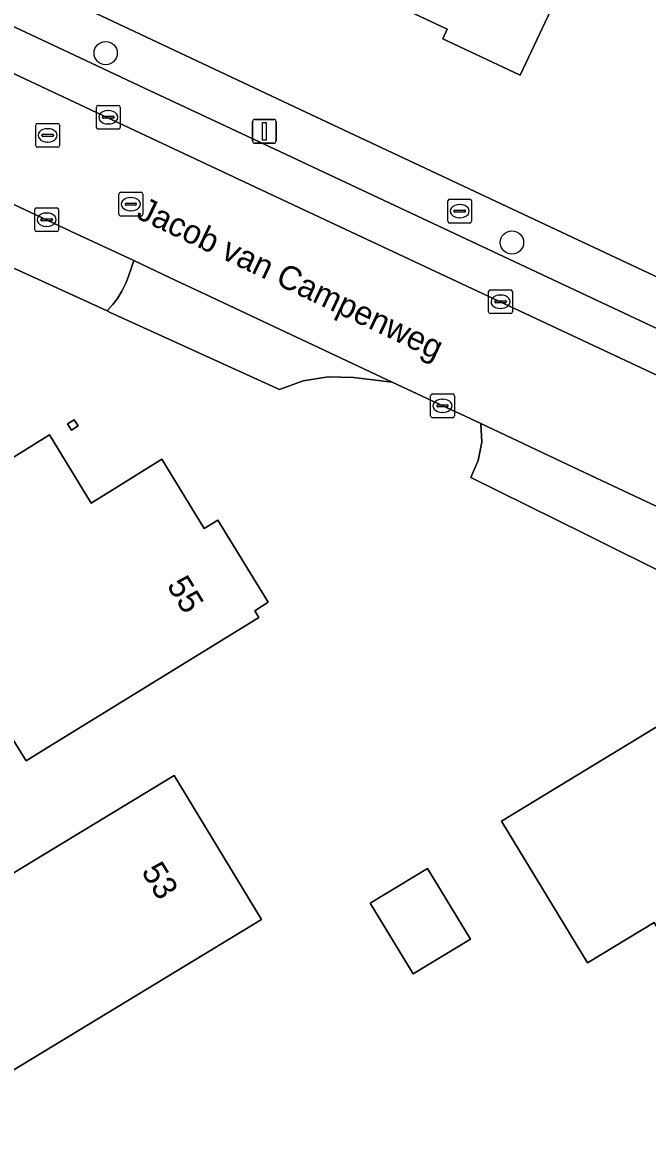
# Model space of a CAD drawing. Extents: x 158835 to 160077, y 386387 to 387778.
# Drawn here: x 159350.23 to 159376.47, y 386506.79 to 386554.02 of the extents above; entities that cross this region are included whole.
import ezdxf

# ---------------------------------------------------------------- set-up
doc = ezdxf.new("R2010")
doc.units = 0
for name, color, linetype in [('IMGEO_Berm_groen', 7, 'Continuous'), ('IMGEO_Boom', 7, 'Continuous'), ('IMGEO_Brandkraan', 7, 'Continuous'), ('IMGEO_Erf', 7, 'Continuous'), ('IMGEO_Kolk', 7, 'Continuous'), ('IMGEO_Lichtmast', 7, 'Continuous'), ('IMGEO_Muur', 7, 'Continuous'), ('IMGEO_Openbare_ruimte_label', 7, 'Continuous'), ('IMGEO_Pand', 7, 'Continuous'), ('IMGEO_Pand_nummerreeks', 7, 'Continuous'), ('IMGEO_Parkeervlak_open', 7, 'Continuous'), ('IMGEO_Rijbaan_lokaal_open', 7, 'Continuous'), ('IMGEO_Rioolput', 7, 'Continuous'), ('IMGEO_Voetpad_open', 7, 'Continuous')]:
    doc.layers.add(name, color=color, linetype=linetype)

msp = doc.modelspace()

# ---------------------------------------------------------------- linework, layer by layer
at = {"layer": 'IMGEO_Berm_groen'}
msp.add_lwpolyline([(159352.464, 386545.16), (159349.396, 386546.601), (159347.702, 386546.572), (159347.374, 386546.567), (159347.18, 386546.542), (159346.919, 386546.489), (159346.802, 386546.451), (159346.621, 386546.378), (159346.443, 386546.295), (159345.409, 386545.727), (159345.526, 386545.674), (159353.791, 386541.901), (159354.018, 386542.161), (159354.22, 386542.421), (159354.409, 386542.728), (159354.586, 386543.095), (159354.69, 386543.359), (159354.801, 386543.686), (159354.904, 386544.015)], close=True, dxfattribs=at)
at = {"layer": 'IMGEO_Boom'}
for centre in [(159353.726, 386552.735), (159370.783, 386544.779)]:
    msp.add_circle(centre, 0.489, dxfattribs=at)
at = {"layer": 'IMGEO_Brandkraan'}
for p, q in [((159368.09, 386545.67), (159368.09, 386546.522)), ((159368.165, 386546.596), (159369.017, 386546.596)), ((159368.578, 386546.376), (159368.603, 386546.376)), ((159369.091, 386546.522), (159369.091, 386545.67)), ((159368.349, 386546.09), (159368.349, 386546.102)), ((159368.787, 386546.053), (159368.389, 386546.053)), ((159368.392, 386546.139), (159368.79, 386546.139)), ((159368.601, 386545.816), (159368.576, 386545.816)), ((159368.833, 386546.102), (159368.833, 386546.09)), ((159369.017, 386545.596), (159368.165, 386545.596))]:
    msp.add_line(p, q, dxfattribs=at)
for points in [[(159368.09, 386545.67), (159368.09, 386546.522)], [(159368.165, 386546.596), (159369.017, 386546.596)], [(159369.091, 386546.522), (159369.091, 386545.67)], [(159369.017, 386545.596), (159368.165, 386545.596)]]:
    msp.add_lwpolyline(points, dxfattribs=at)
for centre, radius, start, end in [((159368.167, 386546.52), 0.0765, 91.552, 178.448), ((159368.167, 386546.52), 0.0765, 91.552, 178.448), ((159369.015, 386546.52), 0.0765, 1.552, 88.448), ((159369.015, 386546.52), 0.0765, 1.552, 88.448), ((159368.389, 386546.099), 0.0403, 85.8775, 175.7526), ((159368.386, 386546.089), 0.0366, 178.938, 274.7102), ((159368.79, 386546.096), 0.043, 264.8664, 352.4533), ((159368.794, 386546.101), 0.0386, 1.7309, 96.639), ((159368.167, 386545.672), 0.0765, 181.552, 268.448), ((159368.167, 386545.672), 0.0765, 181.552, 268.448), ((159369.015, 386545.672), 0.0765, 271.552, 358.448), ((159369.015, 386545.672), 0.0765, 271.552, 358.448)]:
    msp.add_arc(centre, radius, start, end, dxfattribs=at)
for centre, major_axis, ratio, start_param, end_param in [((159368.577, 386546.096), (-0.387, 0.002), 0.722429, 4.712389, 7.853982), ((159368.602, 386546.096), (-0.39, 0.002), 0.717154, 1.570796, 4.712389)]:
    msp.add_ellipse(centre, major_axis=major_axis, ratio=ratio, start_param=start_param, end_param=end_param, dxfattribs=at)
at = {"layer": 'IMGEO_Erf'}
for points in [[(159293.857, 386582.459), (159294.064, 386582.31), (159294.288, 386582.188), (159316.242, 386571.848), (159355.883, 386553.199), (159361.891, 386550.365), (159390.458, 386536.952), (159425.102, 386520.721)], [(159375.17, 386563.748), (159374.759, 386562.873), (159376.049, 386562.268), (159371.134, 386551.805), (159367.88, 386553.334), (159368.066, 386553.748), (159366.221, 386554.606), (159366.612, 386555.412), (159363.924, 386556.661), (159363.559, 386555.849), (159363.267, 386555.981), (159363.413, 386556.269), (159358.804, 386558.439), (159362.137, 386565.474), (159362.705, 386565.207), (159363.983, 386567.931), (159365.273, 386567.326), (159365.683, 386568.201)], [(159377.608, 386530.658), (159373.866, 386532.519), (159369.061, 386534.909), (159369.371, 386535.62), (159369.512, 386536.393), (159369.472, 386537.167), (159368.607, 386537.574), (159367.849, 386537.93), (159365.76, 386538.912), (159364.125, 386539.112), (159363.067, 386539.14), (159362.014, 386538.966), (159361.021, 386538.6), (159353.915, 386541.844), (159353.791, 386541.901), (159345.526, 386545.674)]]:
    msp.add_lwpolyline(points, dxfattribs=at)
for points in [[(159352.398, 386537.334), (159352.569, 386537.069), (159352.291, 386536.889), (159352.119, 386537.153)], [(159351.37, 386536.696), (159353.124, 386533.831), (159354.154, 386534.47), (159356.087, 386535.669), (159357.868, 386532.759), (159358.436, 386533.116), (159360.555, 386529.664), (159359.986, 386529.305), (159360.16, 386529.022), (159350.767, 386523.24), (159350.382, 386523.003), (159348.32, 386526.314), (159345.417, 386524.505), (159343.567, 386527.476), (159341.114, 386525.948), (159339.157, 386529.089)], [(159370.342, 386520.471), (159378.842, 386525.631), (159380.637, 386522.665), (159382.708, 386523.886), (159387.112, 386516.494), (159383.637, 386514.349), (159383.803, 386514.076), (159382.914, 386513.536), (159382.748, 386513.81), (159379.431, 386511.797), (159376.754, 386516.208), (159373.958, 386514.512)], [(159356.596, 386522.379), (159360.268, 386516.328), (159344.558, 386506.795), (159340.887, 386512.846), (159340.412, 386512.558), (159338.226, 386516.141), (159340.102, 386517.286), (159342.291, 386513.698)], [(159367.232, 386518.481), (159369.038, 386515.506), (159366.631, 386514.045), (159364.826, 386517.021)]]:
    msp.add_lwpolyline(points, close=True, dxfattribs=at)
at = {"layer": 'IMGEO_Kolk'}
for p, q in [((159353.335, 386549.614), (159353.335, 386550.466)), ((159353.41, 386550.54), (159354.262, 386550.54)), ((159354.336, 386550.466), (159354.336, 386549.614)), ((159353.594, 386550.034), (159353.594, 386550.046)), ((159354.032, 386549.997), (159353.634, 386549.997)), ((159353.637, 386550.083), (159354.035, 386550.083)), ((159353.823, 386550.32), (159353.848, 386550.32)), ((159354.078, 386550.046), (159354.078, 386550.034)), ((159354.262, 386549.54), (159353.41, 386549.54)), ((159353.846, 386549.76), (159353.821, 386549.76)), ((159350.749, 386545.309), (159350.749, 386546.161)), ((159350.824, 386546.235), (159351.676, 386546.235)), ((159351.75, 386546.161), (159351.75, 386545.309)), ((159351.008, 386545.729), (159351.008, 386545.741)), ((159351.446, 386545.692), (159351.048, 386545.692)), ((159351.051, 386545.778), (159351.449, 386545.778)), ((159351.237, 386546.015), (159351.262, 386546.015)), ((159351.492, 386545.741), (159351.492, 386545.729)), ((159351.676, 386545.235), (159350.824, 386545.235)), ((159351.26, 386545.455), (159351.235, 386545.455)), ((159369.805, 386541.864), (159369.805, 386542.716)), ((159369.88, 386542.79), (159370.732, 386542.79)), ((159370.293, 386542.57), (159370.318, 386542.57)), ((159370.806, 386542.716), (159370.806, 386541.864)), ((159370.064, 386542.284), (159370.064, 386542.296)), ((159370.502, 386542.247), (159370.104, 386542.247)), ((159370.107, 386542.333), (159370.505, 386542.333)), ((159370.316, 386542.01), (159370.291, 386542.01)), ((159370.548, 386542.296), (159370.548, 386542.284)), ((159370.732, 386541.79), (159369.88, 386541.79)), ((159367.368, 386537.49), (159367.368, 386538.342)), ((159367.443, 386538.416), (159368.295, 386538.416)), ((159367.856, 386538.196), (159367.881, 386538.196)), ((159368.369, 386538.342), (159368.369, 386537.49)), ((159367.627, 386537.91), (159367.627, 386537.922)), ((159368.065, 386537.873), (159367.667, 386537.873)), ((159367.67, 386537.959), (159368.068, 386537.959)), ((159368.111, 386537.922), (159368.111, 386537.91)), ((159368.295, 386537.416), (159367.443, 386537.416)), ((159367.879, 386537.636), (159367.854, 386537.636))]:
    msp.add_line(p, q, dxfattribs=at)
for points in [[(159353.335, 386549.614), (159353.335, 386550.466)], [(159353.41, 386550.54), (159354.262, 386550.54)], [(159354.336, 386550.466), (159354.336, 386549.614)], [(159354.262, 386549.54), (159353.41, 386549.54)], [(159350.749, 386545.309), (159350.749, 386546.161)], [(159350.824, 386546.235), (159351.676, 386546.235)], [(159351.75, 386546.161), (159351.75, 386545.309)], [(159351.676, 386545.235), (159350.824, 386545.235)], [(159369.805, 386541.864), (159369.805, 386542.716)], [(159369.88, 386542.79), (159370.732, 386542.79)], [(159370.806, 386542.716), (159370.806, 386541.864)], [(159370.732, 386541.79), (159369.88, 386541.79)], [(159367.368, 386537.49), (159367.368, 386538.342)], [(159367.443, 386538.416), (159368.295, 386538.416)], [(159368.369, 386538.342), (159368.369, 386537.49)], [(159368.295, 386537.416), (159367.443, 386537.416)]]:
    msp.add_lwpolyline(points, dxfattribs=at)
for centre, radius, start, end in [((159353.412, 386550.464), 0.0765, 91.552, 178.448), ((159353.412, 386550.464), 0.0765, 91.552, 178.448), ((159354.26, 386550.464), 0.0765, 1.552, 88.448), ((159354.26, 386550.464), 0.0765, 1.552, 88.448), ((159353.634, 386550.043), 0.0403, 85.8775, 175.7526), ((159353.631, 386550.033), 0.0366, 178.938, 274.7102), ((159354.035, 386550.04), 0.043, 264.8664, 352.4533), ((159354.039, 386550.045), 0.0386, 1.7309, 96.639), ((159353.412, 386549.616), 0.0765, 181.552, 268.448), ((159353.412, 386549.616), 0.0765, 181.552, 268.448), ((159354.26, 386549.616), 0.0765, 271.552, 358.448), ((159354.26, 386549.616), 0.0765, 271.552, 358.448), ((159350.826, 386546.159), 0.0765, 91.552, 178.448), ((159350.826, 386546.159), 0.0765, 91.552, 178.448), ((159351.674, 386546.159), 0.0765, 1.552, 88.448), ((159351.674, 386546.159), 0.0765, 1.552, 88.448), ((159351.048, 386545.738), 0.0403, 85.8775, 175.7526), ((159351.045, 386545.728), 0.0366, 178.938, 274.7102), ((159351.449, 386545.735), 0.043, 264.8664, 352.4533), ((159351.453, 386545.74), 0.0386, 1.7309, 96.639), ((159350.826, 386545.311), 0.0765, 181.552, 268.448), ((159350.826, 386545.311), 0.0765, 181.552, 268.448), ((159351.674, 386545.311), 0.0765, 271.552, 358.448), ((159351.674, 386545.311), 0.0765, 271.552, 358.448), ((159369.882, 386542.714), 0.0765, 91.552, 178.448), ((159369.882, 386542.714), 0.0765, 91.552, 178.448), ((159370.73, 386542.714), 0.0765, 1.552, 88.448), ((159370.73, 386542.714), 0.0765, 1.552, 88.448), ((159370.104, 386542.293), 0.0403, 85.8775, 175.7526), ((159370.101, 386542.283), 0.0366, 178.938, 274.7102), ((159370.505, 386542.29), 0.043, 264.8664, 352.4533), ((159370.509, 386542.295), 0.0386, 1.7309, 96.639), ((159369.882, 386541.866), 0.0765, 181.552, 268.448), ((159369.882, 386541.866), 0.0765, 181.552, 268.448), ((159370.73, 386541.866), 0.0765, 271.552, 358.448), ((159370.73, 386541.866), 0.0765, 271.552, 358.448), ((159367.445, 386538.34), 0.0765, 91.552, 178.448), ((159367.445, 386538.34), 0.0765, 91.552, 178.448), ((159368.293, 386538.34), 0.0765, 1.552, 88.448), ((159368.293, 386538.34), 0.0765, 1.552, 88.448), ((159367.667, 386537.919), 0.0403, 85.8775, 175.7526), ((159367.664, 386537.909), 0.0366, 178.938, 274.7102), ((159368.068, 386537.916), 0.043, 264.8664, 352.4533), ((159368.072, 386537.921), 0.0386, 1.7309, 96.639), ((159367.445, 386537.492), 0.0765, 181.552, 268.448), ((159367.445, 386537.492), 0.0765, 181.552, 268.448), ((159368.293, 386537.492), 0.0765, 271.552, 358.448), ((159368.293, 386537.492), 0.0765, 271.552, 358.448)]:
    msp.add_arc(centre, radius, start, end, dxfattribs=at)
for centre, major_axis, ratio, start_param, end_param in [((159353.822, 386550.04), (-0.387, 0.002), 0.722429, 4.712389, 7.853982), ((159353.847, 386550.04), (-0.39, 0.002), 0.717154, 1.570796, 4.712389), ((159351.236, 386545.735), (-0.387, 0.002), 0.722429, 4.712389, 7.853982), ((159351.261, 386545.735), (-0.39, 0.002), 0.717154, 1.570796, 4.712389), ((159370.292, 386542.29), (-0.387, 0.002), 0.722429, 4.712389, 7.853982), ((159370.317, 386542.29), (-0.39, 0.002), 0.717154, 1.570796, 4.712389), ((159367.855, 386537.916), (-0.387, 0.002), 0.722429, 4.712389, 7.853982), ((159367.88, 386537.916), (-0.39, 0.002), 0.717154, 1.570796, 4.712389)]:
    msp.add_ellipse(centre, major_axis=major_axis, ratio=ratio, start_param=start_param, end_param=end_param, dxfattribs=at)
at = {"layer": 'IMGEO_Lichtmast'}
for p, q in [((159359.99, 386549.948), (159360.78, 386549.948)), ((159360.78, 386549.948), (159359.99, 386549.948)), ((159359.89, 386549.048), (159359.89, 386549.848)), ((159359.89, 386549.848), (159359.89, 386549.048)), ((159360.88, 386549.848), (159360.88, 386549.048)), ((159360.88, 386549.048), (159360.88, 386549.848)), ((159360.78, 386548.948), (159359.99, 386548.948)), ((159359.99, 386548.948), (159360.78, 386548.948))]:
    msp.add_line(p, q, dxfattribs=at)
msp.add_lwpolyline([(159360.31, 386549.823), (159360.46, 386549.823), (159360.46, 386549.073), (159360.31, 386549.073), (159360.31, 386549.823)], dxfattribs=at)
for centre, start, end in [((159359.99, 386549.848), 90, 180), ((159359.99, 386549.848), 90, 180), ((159360.78, 386549.848), 0, 90), ((159360.78, 386549.848), 360, 90), ((159359.99, 386549.048), 180, 270), ((159359.99, 386549.048), 180, 270), ((159360.78, 386549.048), 270, 0), ((159360.78, 386549.048), 270, 0)]:
    msp.add_arc(centre, 0.1, start, end, dxfattribs=at)
at = {"layer": 'IMGEO_Muur'}
msp.add_lwpolyline([(159352.398, 386537.334), (159352.119, 386537.153), (159352.291, 386536.889), (159352.569, 386537.069)], close=True, dxfattribs=at)
at = {"layer": 'IMGEO_Pand'}
msp.add_lwpolyline([(159365.683, 386568.201), (159365.273, 386567.326), (159363.983, 386567.931), (159362.705, 386565.207), (159362.137, 386565.474), (159358.804, 386558.439), (159363.413, 386556.269), (159363.267, 386555.981), (159363.559, 386555.849), (159363.924, 386556.661), (159366.612, 386555.412), (159366.221, 386554.606), (159368.066, 386553.748), (159367.88, 386553.334), (159371.134, 386551.805), (159376.049, 386562.268), (159374.759, 386562.873), (159375.17, 386563.748)], dxfattribs=at)
for points in [[(159359.986, 386529.305), (159360.555, 386529.664), (159358.436, 386533.116), (159357.868, 386532.759), (159356.087, 386535.669), (159354.154, 386534.47), (159353.124, 386533.831), (159351.37, 386536.696), (159339.157, 386529.089), (159341.114, 386525.948), (159343.567, 386527.476), (159345.417, 386524.505), (159348.32, 386526.314), (159350.382, 386523.003), (159350.767, 386523.24), (159360.16, 386529.022)], [(159382.748, 386513.81), (159382.914, 386513.536), (159383.803, 386514.076), (159383.637, 386514.349), (159387.112, 386516.494), (159382.708, 386523.886), (159380.637, 386522.665), (159378.842, 386525.631), (159370.342, 386520.471), (159373.958, 386514.512), (159376.754, 386516.208), (159379.431, 386511.797)], [(159360.268, 386516.328), (159356.596, 386522.379), (159342.291, 386513.698), (159340.887, 386512.846), (159344.558, 386506.795)], [(159364.826, 386517.021), (159366.631, 386514.045), (159369.038, 386515.506), (159367.232, 386518.481)]]:
    msp.add_lwpolyline(points, close=True, dxfattribs=at)
at = {"layer": 'IMGEO_Parkeervlak_open'}
for points in [[(159358.772, 386549.664), (159355.359, 386551.266), (159352.653, 386552.537), (159349.241, 386554.139), (159325.961, 386565.07), (159322.56, 386566.673), (159308.304, 386573.391), (159304.902, 386574.994), (159299.466, 386577.556)], [(159295.852, 386577.254), (159321.741, 386565.098), (159360.254, 386546.992), (159382.422, 386536.598), (159382.972, 386536.339), (159383.723, 386537.942), (159358.772, 386549.664)]]:
    msp.add_lwpolyline(points, dxfattribs=at)
at = {"layer": 'IMGEO_Rijbaan_lokaal_open'}
for points in [[(159382.422, 386536.598), (159360.254, 386546.992), (159321.741, 386565.098)], [(159326.304, 386557.443), (159335.115, 386553.306), (159343.189, 386549.515), (159348.636, 386546.958), (159349.396, 386546.601), (159352.464, 386545.16), (159354.904, 386544.015), (159356.7, 386543.172), (159357.728, 386542.689), (159365.76, 386538.912), (159367.849, 386537.93), (159368.607, 386537.574), (159369.472, 386537.167), (159373.622, 386535.218), (159380.329, 386532.068)]]:
    msp.add_lwpolyline(points, dxfattribs=at)
at = {"layer": 'IMGEO_Rioolput'}
for p, q in [((159350.792, 386548.854), (159350.792, 386549.706)), ((159350.867, 386549.78), (159351.719, 386549.78)), ((159351.28, 386549.56), (159351.305, 386549.56)), ((159351.793, 386549.706), (159351.793, 386548.854)), ((159351.051, 386549.274), (159351.051, 386549.286)), ((159351.489, 386549.237), (159351.091, 386549.237)), ((159351.094, 386549.323), (159351.492, 386549.323)), ((159351.303, 386549), (159351.278, 386549)), ((159351.535, 386549.286), (159351.535, 386549.274)), ((159351.719, 386548.78), (159350.867, 386548.78)), ((159354.284, 386545.963), (159354.284, 386546.815)), ((159354.359, 386546.889), (159355.211, 386546.889)), ((159354.772, 386546.669), (159354.797, 386546.669)), ((159355.285, 386546.815), (159355.285, 386545.963)), ((159354.543, 386546.383), (159354.543, 386546.395)), ((159354.981, 386546.346), (159354.583, 386546.346)), ((159354.586, 386546.432), (159354.984, 386546.432)), ((159355.027, 386546.395), (159355.027, 386546.383)), ((159355.211, 386545.889), (159354.359, 386545.889)), ((159354.795, 386546.109), (159354.77, 386546.109))]:
    msp.add_line(p, q, dxfattribs=at)
for points in [[(159350.792, 386548.854), (159350.792, 386549.706)], [(159350.867, 386549.78), (159351.719, 386549.78)], [(159351.793, 386549.706), (159351.793, 386548.854)], [(159351.719, 386548.78), (159350.867, 386548.78)], [(159354.284, 386545.963), (159354.284, 386546.815)], [(159354.359, 386546.889), (159355.211, 386546.889)], [(159355.285, 386546.815), (159355.285, 386545.963)], [(159355.211, 386545.889), (159354.359, 386545.889)]]:
    msp.add_lwpolyline(points, dxfattribs=at)
for centre, radius, start, end in [((159350.869, 386549.704), 0.0765, 91.552, 178.448), ((159350.869, 386549.704), 0.0765, 91.552, 178.448), ((159351.717, 386549.704), 0.0765, 1.552, 88.448), ((159351.717, 386549.704), 0.0765, 1.552, 88.448), ((159351.091, 386549.283), 0.0403, 85.8775, 175.7526), ((159351.088, 386549.273), 0.0366, 178.938, 274.7102), ((159351.492, 386549.28), 0.043, 264.8664, 352.4533), ((159351.496, 386549.285), 0.0386, 1.7309, 96.639), ((159350.869, 386548.856), 0.0765, 181.552, 268.448), ((159350.869, 386548.856), 0.0765, 181.552, 268.448), ((159351.717, 386548.856), 0.0765, 271.552, 358.448), ((159351.717, 386548.856), 0.0765, 271.552, 358.448), ((159354.361, 386546.813), 0.0765, 91.552, 178.448), ((159354.361, 386546.813), 0.0765, 91.552, 178.448), ((159355.209, 386546.813), 0.0765, 1.552, 88.448), ((159355.209, 386546.813), 0.0765, 1.552, 88.448), ((159354.583, 386546.392), 0.0403, 85.8775, 175.7526), ((159354.58, 386546.382), 0.0366, 178.938, 274.7102), ((159354.984, 386546.389), 0.043, 264.8664, 352.4533), ((159354.988, 386546.394), 0.0386, 1.7309, 96.639), ((159354.361, 386545.965), 0.0765, 181.552, 268.448), ((159354.361, 386545.965), 0.0765, 181.552, 268.448), ((159355.209, 386545.965), 0.0765, 271.552, 358.448), ((159355.209, 386545.965), 0.0765, 271.552, 358.448)]:
    msp.add_arc(centre, radius, start, end, dxfattribs=at)
for centre, major_axis, ratio, start_param, end_param in [((159351.279, 386549.28), (-0.387, 0.002), 0.722429, 4.712389, 7.853982), ((159351.304, 386549.28), (-0.39, 0.002), 0.717154, 1.570796, 4.712389), ((159354.771, 386546.389), (-0.387, 0.002), 0.722429, 4.712389, 7.853982), ((159354.796, 386546.389), (-0.39, 0.002), 0.717154, 1.570796, 4.712389)]:
    msp.add_ellipse(centre, major_axis=major_axis, ratio=ratio, start_param=start_param, end_param=end_param, dxfattribs=at)
at = {"layer": 'IMGEO_Voetpad_open'}
for points in [[(159361.891, 386550.365), (159355.883, 386553.199), (159316.242, 386571.848), (159294.288, 386582.188), (159294.064, 386582.31), (159293.857, 386582.459), (159291.048, 386583.652)], [(159299.466, 386577.556), (159304.902, 386574.994), (159308.304, 386573.391), (159322.56, 386566.673), (159325.961, 386565.07), (159349.241, 386554.139), (159352.653, 386552.537), (159355.359, 386551.266), (159358.772, 386549.664), (159383.723, 386537.942), (159387.14, 386536.342), (159400.762, 386529.961), (159404.157, 386528.371), (159406.767, 386527.149), (159406.894, 386527.089), (159410.294, 386525.492), (159416.664, 386522.5)], [(159429.901, 386518.257), (159425.165, 386520.607), (159425.102, 386520.721), (159390.458, 386536.952), (159361.891, 386550.365)]]:
    msp.add_lwpolyline(points, dxfattribs=at)
for points in [[(159357.728, 386542.689), (159356.7, 386543.172), (159354.904, 386544.015), (159354.801, 386543.686), (159354.69, 386543.359), (159354.586, 386543.095), (159354.409, 386542.728), (159354.22, 386542.421), (159354.018, 386542.161), (159353.791, 386541.901), (159353.915, 386541.844), (159361.021, 386538.6), (159362.014, 386538.966), (159363.067, 386539.14), (159364.125, 386539.112), (159365.76, 386538.912)], [(159373.622, 386535.218), (159369.472, 386537.167), (159369.512, 386536.393), (159369.371, 386535.62), (159369.061, 386534.909), (159373.866, 386532.519), (159377.608, 386530.658), (159380.329, 386532.068)]]:
    msp.add_lwpolyline(points, close=True, dxfattribs=at)

# ---------------------------------------------------------------- texts
at = {"layer": 'IMGEO_Openbare_ruimte_label'}
msp.add_text('Jacob van Campenweg', height=1, rotation=334.5884, dxfattribs=at).set_placement((159354.968, 386545.824))
at = {"layer": 'IMGEO_Pand_nummerreeks'}
for s, rotation, p in [('55', 301.5468, (159356.269, 386530.376)), ('53', 301.2489, (159355.2, 386518.356))]:
    msp.add_text(s, height=1, rotation=rotation, dxfattribs=at).set_placement(p)

doc.saveas('drawing.dxf')
